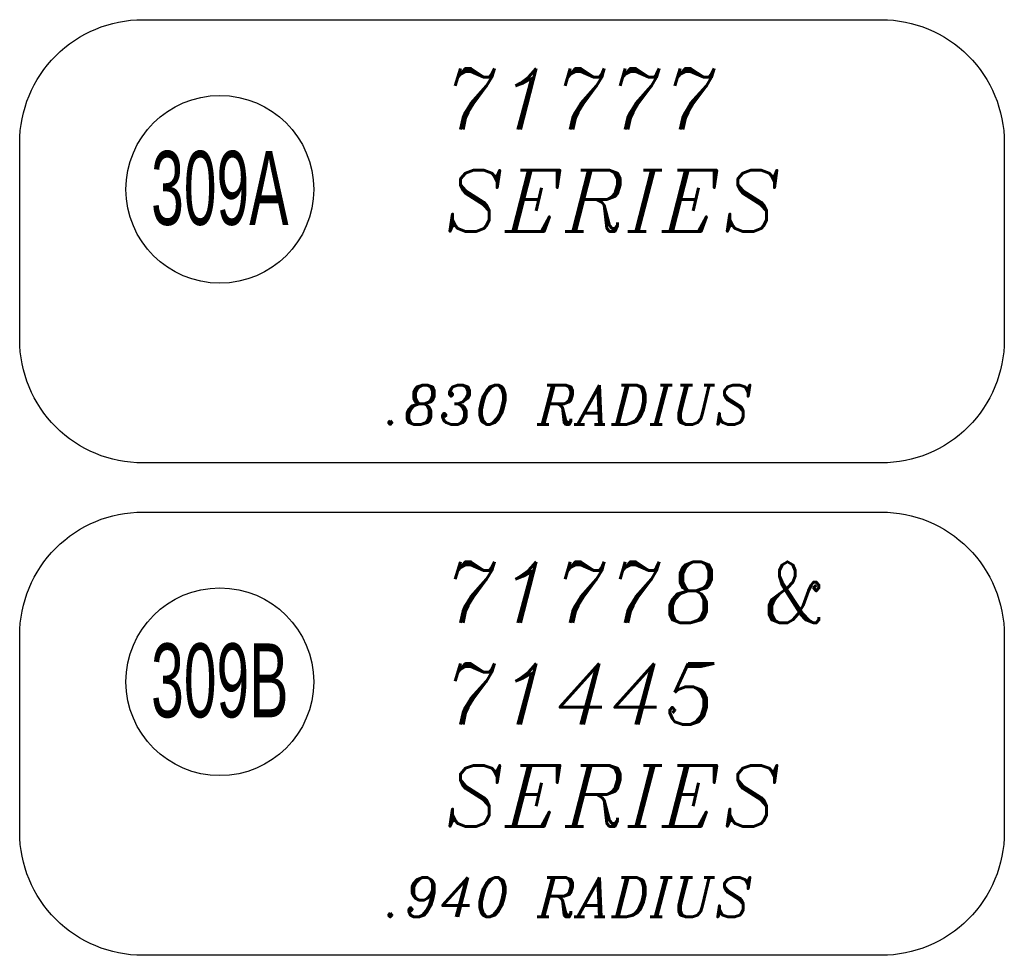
# Model space of a CAD drawing. Header units: inches. Extents: x 220 to 877, y 4 to 174.
# Tile 518 of 656: x 552.47 to 553.47, y 147.782 to 148.732. Entities that reach past the tile are written whole.
import ezdxf

# ---------------------------------------------------------------- set-up
doc = ezdxf.new("R2010")
doc.units = ezdxf.units.IN
doc.header["$LTSCALE"] = 0.5
doc.header["$MEASUREMENT"] = 0
for name, color, linetype in [('APP-M-S', 30, 'Continuous'), ('SID-M-D', 42, 'Continuous'), ('SID-M-M', 233, 'Continuous')]:
    doc.layers.add(name, color=color, linetype=linetype)
doc.styles.add('I', font='ITALIC.SHX')
doc.styles.add('SLDTEXTSTYLE0', font='TXT', dxfattribs={"width": 0.595745})

msp = doc.modelspace()

# ---------------------------------------------------------------- linework, layer by layer
at = {"layer": 'SID-M-M'}
for points in [[(552.47036, 148.40719), (552.47036, 148.60719, -0.414214), (552.59536, 148.73219), (553.34536, 148.73219, -0.414214), (553.47036, 148.60719), (553.47036, 148.40719, -0.414214), (553.34536, 148.28219), (552.59536, 148.28219, -0.414214)], [(552.47036, 147.90719), (552.47036, 148.10719, -0.414214), (552.59536, 148.23219), (553.34536, 148.23219, -0.414214), (553.47036, 148.10719), (553.47036, 147.90719, -0.414214), (553.34536, 147.78219), (552.59536, 147.78219, -0.414214)]]:
    msp.add_lwpolyline(points, format="xyb", close=True, dxfattribs=at)
for centre in [(552.67363, 148.55994), (552.67363, 148.05994)]:
    msp.add_circle(centre, 0.09531, dxfattribs=at)

# ---------------------------------------------------------------- texts
at = {"layer": 'APP-M-S', "char_height": 0.04, "width": 0.77334, "attachment_point": 1, "style": 'I'}
for s, insert in [('{.830 RADIUS}', (552.84162, 148.3612)), ('{.940 RADIUS}', (552.84162, 147.8612))]:
    msp.add_mtext(s, dxfattribs=dict(at, insert=insert))
at = {"layer": 'SID-M-D', "char_height": 0.062, "width": 0.502552, "attachment_point": 1, "style": 'I'}
for s, insert in [('{71777 SERIES}', (552.90203, 148.68265)), ('{71778 & \\P71445 SERIES}', (552.90203, 148.18177))]:
    msp.add_mtext(s, dxfattribs=dict(at, insert=insert))
at = {"layer": 'SID-M-D', "char_height": 0.075, "attachment_point": 2, "style": 'SLDTEXTSTYLE0'}
for s, insert in [('{309A}', (552.6736, 148.59886)), ('{309B}', (552.6736, 148.09886))]:
    msp.add_mtext(s, dxfattribs=dict(at, insert=insert))

doc.saveas('drawing.dxf')
